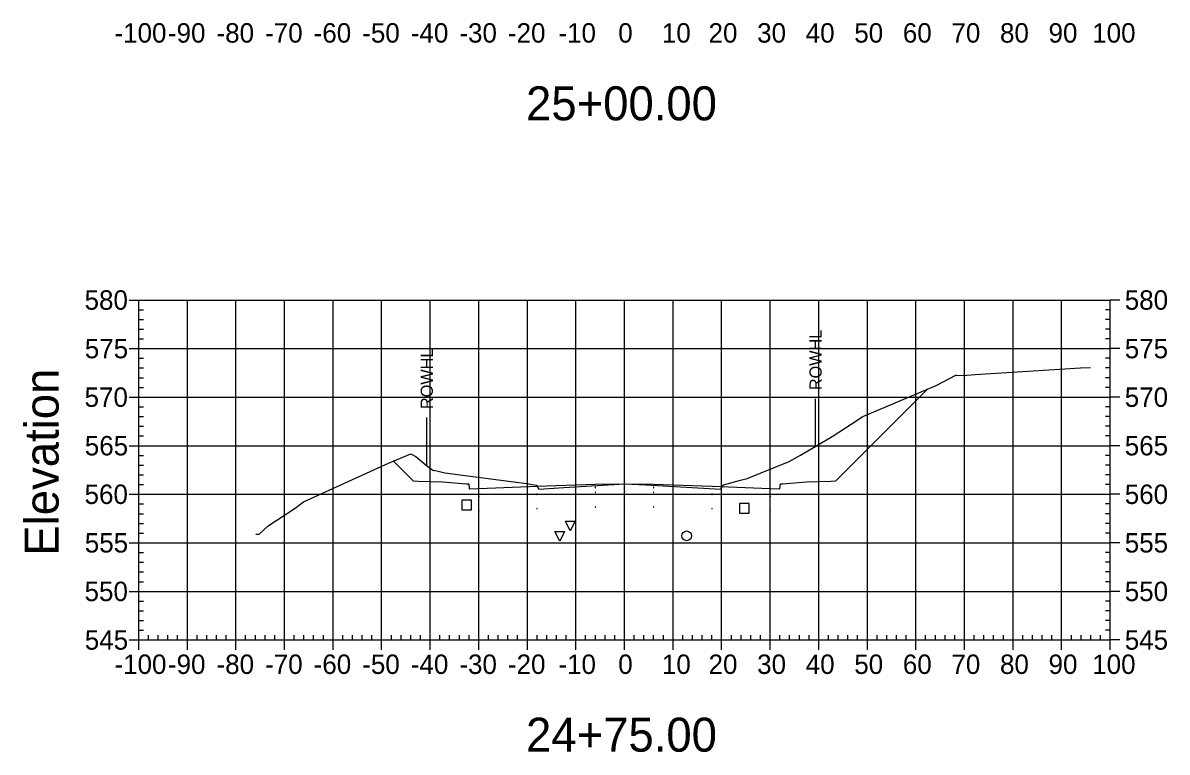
# Model space of a CAD drawing. Extents: x 708103 to 717568, y 374476 to 378707.
# Drawn here: x 709753.1 to 709988.7, y 377221.5 to 377371.7 of the extents above; entities that cross this region are included whole.
import ezdxf

# ---------------------------------------------------------------- set-up
doc = ezdxf.new("R2010")
doc.units = 0
for name, color, linetype in [('1', 7, 'Continuous'), ('10', 7, 'Continuous'), ('13', 7, 'Continuous'), ('14', 7, 'Continuous'), ('22', 7, 'Continuous'), ('4', 7, 'Continuous'), ('57', 7, 'Continuous'), ('60', 7, 'Continuous'), ('Existing', 7, 'Continuous'), ('XS_Right_of_Way', 7, 'Continuous')]:
    doc.layers.add(name, color=color, linetype=linetype)

msp = doc.modelspace()

# ---------------------------------------------------------------- linework, layer by layer
for points in [[(709870.93, 377275.96), (709871.03, 377275.96), (709871.03, 377276.06), (709870.93, 377276.06)], [(709876.93, 377276.08), (709877.03, 377276.08), (709877.03, 377276.18), (709876.93, 377276.18)], [(709882.93, 377275.96), (709883.03, 377275.96), (709883.03, 377276.06), (709882.93, 377276.06)], [(709846.93, 377274.12), (709847.03, 377274.12), (709847.03, 377274.22), (709846.93, 377274.22)], [(709858.93, 377274.6), (709859.03, 377274.6), (709859.03, 377274.7), (709858.93, 377274.7)], [(709870.93, 377274.96), (709871.03, 377274.96), (709871.03, 377275.06), (709870.93, 377275.06)], [(709876.93, 377275.08), (709877.03, 377275.08), (709877.03, 377275.18), (709876.93, 377275.18)], [(709882.93, 377274.96), (709883.03, 377274.96), (709883.03, 377275.06), (709882.93, 377275.06)], [(709894.93, 377274.6), (709895.03, 377274.6), (709895.03, 377274.7), (709894.93, 377274.7)], [(709906.93, 377274.12), (709907.03, 377274.12), (709907.03, 377274.22), (709906.93, 377274.22)], [(709846.93, 377271.12), (709847.03, 377271.12), (709847.03, 377271.22), (709846.93, 377271.22)], [(709858.93, 377271.6), (709859.03, 377271.6), (709859.03, 377271.7), (709858.93, 377271.7)], [(709870.93, 377271.96), (709871.03, 377271.96), (709871.03, 377272.06), (709870.93, 377272.06)], [(709876.93, 377272.08), (709877.03, 377272.08), (709877.03, 377272.18), (709876.93, 377272.18)], [(709882.93, 377271.96), (709883.03, 377271.96), (709883.03, 377272.06), (709882.93, 377272.06)], [(709894.93, 377271.6), (709895.03, 377271.6), (709895.03, 377271.7), (709894.93, 377271.7)], [(709906.93, 377271.12), (709907.03, 377271.12), (709907.03, 377271.22), (709906.93, 377271.22)]]:
    msp.add_lwpolyline(points, close=True)
at = {"layer": '1'}
for points in [[(709865.8, 377267.08), (709864.8, 377269.08), (709866.8, 377269.08)], [(709863.66, 377264.94), (709862.66, 377266.94), (709864.66, 377266.94)]]:
    msp.add_lwpolyline(points, close=True, dxfattribs=at)
at = {"layer": '10'}
msp.add_lwpolyline([(709843.47, 377271.44), (709845.47, 377271.44), (709845.47, 377273.44), (709843.47, 377273.44)], close=True, dxfattribs=at)
at = {"layer": '13'}
msp.add_circle((709889.76, 377266.07), 1, dxfattribs=at)
at = {"layer": '14'}
for points in [[(709939.39, 377296.3), (709939.39, 377296.35), (709939.39, 377296.3), (709939.34, 377296.3), (709939.39, 377296.3), (709939.39, 377296.25), (709939.39, 377296.3), (709939.44, 377296.3)], [(709829.41, 377281.47), (709829.41, 377281.52), (709829.41, 377281.47), (709829.36, 377281.47), (709829.41, 377281.47), (709829.41, 377281.42), (709829.41, 377281.47), (709829.46, 377281.47)], [(709846.98, 377275.84), (709846.98, 377275.89), (709846.98, 377275.84), (709846.93, 377275.84), (709846.98, 377275.84), (709846.98, 377275.79), (709846.98, 377275.84), (709847.03, 377275.84)], [(709858.98, 377276.32), (709858.98, 377276.37), (709858.98, 377276.32), (709858.93, 377276.32), (709858.98, 377276.32), (709858.98, 377276.27), (709858.98, 377276.32), (709859.03, 377276.32)], [(709876.98, 377276.8), (709876.98, 377276.85), (709876.98, 377276.8), (709876.93, 377276.8), (709876.98, 377276.8), (709876.98, 377276.75), (709876.98, 377276.8), (709877.03, 377276.8)], [(709894.98, 377276.32), (709894.98, 377276.37), (709894.98, 377276.32), (709894.93, 377276.32), (709894.98, 377276.32), (709894.98, 377276.27), (709894.98, 377276.32), (709895.03, 377276.32)], [(709906.98, 377275.84), (709906.98, 377275.89), (709906.98, 377275.84), (709906.93, 377275.84), (709906.98, 377275.84), (709906.98, 377275.79), (709906.98, 377275.84), (709907.03, 377275.84)]]:
    msp.add_lwpolyline(points, dxfattribs=at)
at = {"layer": '22'}
msp.add_lwpolyline([(709829.41, 377281.47), (709833.48, 377277.4), (709834.48, 377277.36), (709839.48, 377277.16), (709844.48, 377276.76), (709844.9, 377276.76), (709844.98, 377275.76), (709846.98, 377275.84), (709858.98, 377276.32), (709870.98, 377276.68), (709876.98, 377276.8), (709882.98, 377276.68), (709894.98, 377276.32), (709906.98, 377275.84), (709908.98, 377275.76), (709909.07, 377276.76), (709909.48, 377276.76), (709914.48, 377277.16), (709919.48, 377277.36), (709920.48, 377277.4), (709939.39, 377296.3)], dxfattribs=at)
at = {"layer": '4'}
msp.add_lwpolyline([(709900.68, 377270.74), (709902.68, 377270.74), (709902.68, 377272.74), (709900.68, 377272.74)], close=True, dxfattribs=at)
at = {"layer": '57'}
for p, q in [((709774.98, 377314.63), (709776.98, 377314.63)), ((709776.98, 377314.63), (709976.98, 377314.63)), ((709776.98, 377244.63), (709776.98, 377314.63)), ((709776.98, 377244.63), (709776.98, 377314.63)), ((709786.98, 377244.63), (709786.98, 377314.63)), ((709796.98, 377244.63), (709796.98, 377314.63)), ((709806.98, 377244.63), (709806.98, 377314.63)), ((709816.98, 377244.63), (709816.98, 377314.63)), ((709826.98, 377244.63), (709826.98, 377314.63)), ((709836.98, 377244.63), (709836.98, 377314.63)), ((709846.98, 377244.63), (709846.98, 377314.63)), ((709856.98, 377244.63), (709856.98, 377314.63)), ((709866.98, 377244.63), (709866.98, 377314.63)), ((709876.98, 377244.63), (709876.98, 377314.63)), ((709886.98, 377244.63), (709886.98, 377314.63)), ((709896.98, 377244.63), (709896.98, 377314.63)), ((709906.98, 377244.63), (709906.98, 377314.63)), ((709916.98, 377244.63), (709916.98, 377314.63)), ((709926.98, 377244.63), (709926.98, 377314.63)), ((709936.98, 377244.63), (709936.98, 377314.63)), ((709946.98, 377244.63), (709946.98, 377314.63)), ((709956.98, 377244.63), (709956.98, 377314.63)), ((709966.98, 377244.63), (709966.98, 377314.63)), ((709976.98, 377244.63), (709976.98, 377314.63)), ((709976.98, 377244.63), (709976.98, 377314.63)), ((709978.98, 377314.63), (709976.98, 377314.63)), ((709776.98, 377312.63), (709777.98, 377312.63)), ((709976.98, 377312.63), (709975.98, 377312.63)), ((709776.98, 377310.63), (709777.98, 377310.63)), ((709776.98, 377308.63), (709777.98, 377308.63)), ((709976.98, 377310.63), (709975.98, 377310.63)), ((709976.98, 377308.63), (709975.98, 377308.63)), ((709776.98, 377306.63), (709777.98, 377306.63)), ((709976.98, 377306.63), (709975.98, 377306.63)), ((709774.98, 377304.63), (709776.98, 377304.63)), ((709776.98, 377304.63), (709976.98, 377304.63)), ((709978.98, 377304.63), (709976.98, 377304.63)), ((709776.98, 377302.63), (709777.98, 377302.63)), ((709976.98, 377302.63), (709975.98, 377302.63)), ((709776.98, 377300.63), (709777.98, 377300.63)), ((709976.98, 377300.63), (709975.98, 377300.63)), ((709776.98, 377298.63), (709777.98, 377298.63)), ((709976.98, 377298.63), (709975.98, 377298.63)), ((709774.98, 377294.63), (709776.98, 377294.63)), ((709776.98, 377296.63), (709777.98, 377296.63)), ((709776.98, 377294.63), (709976.98, 377294.63)), ((709976.98, 377296.63), (709975.98, 377296.63)), ((709978.98, 377294.63), (709976.98, 377294.63)), ((709776.98, 377292.63), (709777.98, 377292.63)), ((709976.98, 377292.63), (709975.98, 377292.63)), ((709776.98, 377290.63), (709777.98, 377290.63)), ((709976.98, 377290.63), (709975.98, 377290.63)), ((709776.98, 377288.63), (709777.98, 377288.63)), ((709976.98, 377288.63), (709975.98, 377288.63)), ((709776.98, 377286.63), (709777.98, 377286.63)), ((709976.98, 377286.63), (709975.98, 377286.63)), ((709774.98, 377284.63), (709776.98, 377284.63)), ((709776.98, 377284.63), (709976.98, 377284.63)), ((709776.98, 377282.63), (709777.98, 377282.63)), ((709976.98, 377282.63), (709975.98, 377282.63)), ((709978.98, 377284.63), (709976.98, 377284.63)), ((709776.98, 377280.63), (709777.98, 377280.63)), ((709976.98, 377280.63), (709975.98, 377280.63)), ((709776.98, 377278.63), (709777.98, 377278.63)), ((709976.98, 377278.63), (709975.98, 377278.63)), ((709776.98, 377276.63), (709777.98, 377276.63)), ((709976.98, 377276.63), (709975.98, 377276.63)), ((709774.98, 377274.63), (709776.98, 377274.63)), ((709776.98, 377274.63), (709976.98, 377274.63)), ((709978.98, 377274.63), (709976.98, 377274.63)), ((709776.98, 377272.63), (709777.98, 377272.63)), ((709976.98, 377272.63), (709975.98, 377272.63)), ((709776.98, 377270.63), (709777.98, 377270.63)), ((709776.98, 377268.63), (709777.98, 377268.63)), ((709976.98, 377270.63), (709975.98, 377270.63)), ((709976.98, 377268.63), (709975.98, 377268.63)), ((709776.98, 377266.63), (709777.98, 377266.63)), ((709976.98, 377266.63), (709975.98, 377266.63)), ((709774.98, 377264.63), (709776.98, 377264.63)), ((709776.98, 377264.63), (709976.98, 377264.63)), ((709978.98, 377264.63), (709976.98, 377264.63)), ((709776.98, 377262.63), (709777.98, 377262.63)), ((709976.98, 377262.63), (709975.98, 377262.63)), ((709776.98, 377260.63), (709777.98, 377260.63)), ((709976.98, 377260.63), (709975.98, 377260.63)), ((709776.98, 377258.63), (709777.98, 377258.63)), ((709976.98, 377258.63), (709975.98, 377258.63)), ((709774.98, 377254.63), (709776.98, 377254.63)), ((709776.98, 377256.63), (709777.98, 377256.63)), ((709776.98, 377254.63), (709976.98, 377254.63)), ((709976.98, 377256.63), (709975.98, 377256.63)), ((709978.98, 377254.63), (709976.98, 377254.63)), ((709776.98, 377252.63), (709777.98, 377252.63)), ((709976.98, 377252.63), (709975.98, 377252.63)), ((709776.98, 377250.63), (709777.98, 377250.63)), ((709976.98, 377250.63), (709975.98, 377250.63)), ((709776.98, 377248.63), (709777.98, 377248.63)), ((709976.98, 377248.63), (709975.98, 377248.63)), ((709776.98, 377246.63), (709777.98, 377246.63)), ((709778.98, 377244.63), (709778.98, 377245.63)), ((709780.98, 377244.63), (709780.98, 377245.63)), ((709782.98, 377244.63), (709782.98, 377245.63)), ((709784.98, 377244.63), (709784.98, 377245.63)), ((709788.98, 377244.63), (709788.98, 377245.63)), ((709790.98, 377244.63), (709790.98, 377245.63)), ((709792.98, 377244.63), (709792.98, 377245.63)), ((709794.98, 377244.63), (709794.98, 377245.63)), ((709798.98, 377244.63), (709798.98, 377245.63)), ((709800.98, 377244.63), (709800.98, 377245.63)), ((709802.98, 377244.63), (709802.98, 377245.63)), ((709804.98, 377244.63), (709804.98, 377245.63)), ((709808.98, 377244.63), (709808.98, 377245.63)), ((709810.98, 377244.63), (709810.98, 377245.63)), ((709812.98, 377244.63), (709812.98, 377245.63)), ((709814.98, 377244.63), (709814.98, 377245.63)), ((709818.98, 377244.63), (709818.98, 377245.63)), ((709820.98, 377244.63), (709820.98, 377245.63)), ((709822.98, 377244.63), (709822.98, 377245.63)), ((709824.98, 377244.63), (709824.98, 377245.63)), ((709828.98, 377244.63), (709828.98, 377245.63)), ((709830.98, 377244.63), (709830.98, 377245.63)), ((709832.98, 377244.63), (709832.98, 377245.63)), ((709834.98, 377244.63), (709834.98, 377245.63)), ((709838.98, 377244.63), (709838.98, 377245.63)), ((709840.98, 377244.63), (709840.98, 377245.63)), ((709842.98, 377244.63), (709842.98, 377245.63)), ((709844.98, 377244.63), (709844.98, 377245.63)), ((709848.98, 377244.63), (709848.98, 377245.63)), ((709850.98, 377244.63), (709850.98, 377245.63)), ((709852.98, 377244.63), (709852.98, 377245.63)), ((709854.98, 377244.63), (709854.98, 377245.63)), ((709858.98, 377244.63), (709858.98, 377245.63)), ((709860.98, 377244.63), (709860.98, 377245.63)), ((709862.98, 377244.63), (709862.98, 377245.63)), ((709864.98, 377244.63), (709864.98, 377245.63)), ((709868.98, 377244.63), (709868.98, 377245.63)), ((709870.98, 377244.63), (709870.98, 377245.63)), ((709872.98, 377244.63), (709872.98, 377245.63)), ((709874.98, 377244.63), (709874.98, 377245.63)), ((709878.98, 377244.63), (709878.98, 377245.63)), ((709880.98, 377244.63), (709880.98, 377245.63)), ((709882.98, 377244.63), (709882.98, 377245.63)), ((709884.98, 377244.63), (709884.98, 377245.63)), ((709888.98, 377244.63), (709888.98, 377245.63)), ((709890.98, 377244.63), (709890.98, 377245.63)), ((709892.98, 377244.63), (709892.98, 377245.63)), ((709894.98, 377244.63), (709894.98, 377245.63)), ((709898.98, 377244.63), (709898.98, 377245.63)), ((709900.98, 377244.63), (709900.98, 377245.63)), ((709902.98, 377244.63), (709902.98, 377245.63)), ((709904.98, 377244.63), (709904.98, 377245.63)), ((709908.98, 377244.63), (709908.98, 377245.63)), ((709910.98, 377244.63), (709910.98, 377245.63)), ((709912.98, 377244.63), (709912.98, 377245.63)), ((709914.98, 377244.63), (709914.98, 377245.63)), ((709918.98, 377244.63), (709918.98, 377245.63)), ((709920.98, 377244.63), (709920.98, 377245.63)), ((709922.98, 377244.63), (709922.98, 377245.63)), ((709924.98, 377244.63), (709924.98, 377245.63)), ((709928.98, 377244.63), (709928.98, 377245.63)), ((709930.98, 377244.63), (709930.98, 377245.63)), ((709932.98, 377244.63), (709932.98, 377245.63)), ((709934.98, 377244.63), (709934.98, 377245.63)), ((709938.98, 377244.63), (709938.98, 377245.63)), ((709940.98, 377244.63), (709940.98, 377245.63)), ((709942.98, 377244.63), (709942.98, 377245.63)), ((709944.98, 377244.63), (709944.98, 377245.63)), ((709948.98, 377244.63), (709948.98, 377245.63)), ((709950.98, 377244.63), (709950.98, 377245.63)), ((709952.98, 377244.63), (709952.98, 377245.63)), ((709954.98, 377244.63), (709954.98, 377245.63)), ((709958.98, 377244.63), (709958.98, 377245.63)), ((709960.98, 377244.63), (709960.98, 377245.63)), ((709962.98, 377244.63), (709962.98, 377245.63)), ((709964.98, 377244.63), (709964.98, 377245.63)), ((709968.98, 377244.63), (709968.98, 377245.63)), ((709970.98, 377244.63), (709970.98, 377245.63)), ((709972.98, 377244.63), (709972.98, 377245.63)), ((709974.98, 377244.63), (709974.98, 377245.63)), ((709976.98, 377246.63), (709975.98, 377246.63)), ((709774.98, 377244.63), (709776.98, 377244.63)), ((709776.98, 377244.63), (709976.98, 377244.63)), ((709776.98, 377244.63), (709976.98, 377244.63)), ((709776.98, 377242.63), (709776.98, 377244.63)), ((709786.98, 377242.63), (709786.98, 377244.63)), ((709796.98, 377242.63), (709796.98, 377244.63)), ((709806.98, 377242.63), (709806.98, 377244.63)), ((709816.98, 377242.63), (709816.98, 377244.63)), ((709826.98, 377242.63), (709826.98, 377244.63)), ((709836.98, 377242.63), (709836.98, 377244.63)), ((709846.98, 377242.63), (709846.98, 377244.63)), ((709856.98, 377242.63), (709856.98, 377244.63)), ((709866.98, 377242.63), (709866.98, 377244.63)), ((709876.98, 377242.63), (709876.98, 377244.63)), ((709886.98, 377242.63), (709886.98, 377244.63)), ((709896.98, 377242.63), (709896.98, 377244.63)), ((709906.98, 377242.63), (709906.98, 377244.63)), ((709916.98, 377242.63), (709916.98, 377244.63)), ((709926.98, 377242.63), (709926.98, 377244.63)), ((709936.98, 377242.63), (709936.98, 377244.63)), ((709946.98, 377242.63), (709946.98, 377244.63)), ((709956.98, 377242.63), (709956.98, 377244.63)), ((709966.98, 377242.63), (709966.98, 377244.63)), ((709976.98, 377242.63), (709976.98, 377244.63)), ((709978.98, 377244.63), (709976.98, 377244.63))]:
    msp.add_line(p, q, dxfattribs=at)
at = {"layer": 'Existing'}
msp.add_lwpolyline([(709801.09, 377266.43), (709801.79, 377266.39), (709803.59, 377268.12), (709809.19, 377271.8), (709810.87, 377273.04), (709828.4, 377281.05), (709832.98, 377282.98), (709834.02, 377282.42), (709836.18, 377280.57), (709837.53, 377279.56), (709838.33, 377279.48), (709839.96, 377279.03), (709856.81, 377276.84), (709858.81, 377276.53), (709859.05, 377276.17), (709859.31, 377275.65), (709864.48, 377276), (709877.05, 377276.78), (709881.4, 377276.57), (709896.83, 377275.65), (709897.05, 377276), (709897.35, 377276.57), (709900.84, 377277.51), (709902.26, 377277.9), (709910.85, 377281.38), (709913.24, 377282.68), (709919.77, 377286.51), (709923.66, 377289.03), (709926.05, 377290.66), (709941.12, 377297.03), (709945.22, 377299.14), (709945.38, 377299.14), (709946.66, 377299.08), (709949.2, 377299.27), (709970.9, 377300.64), (709972.95, 377300.75)], dxfattribs=at)
at = {"layer": 'XS_Right_of_Way'}
for p, q in [((709916.25, 377294.31), (709916.25, 377284.31)), ((709836.2, 377290.42), (709836.2, 377280.42))]:
    msp.add_line(p, q, dxfattribs=at)

# ---------------------------------------------------------------- texts
at = {"layer": '1'}
for s, p in [('25+00.00', (709856.71, 377351.63)), ('24+75.00', (709856.71, 377221.63))]:
    msp.add_text(s, height=7, dxfattribs=at).set_placement(p)
at = {"layer": '14'}
for p in [(709834.45, 377277.31), (709834.45, 377276.64), (709839.45, 377276.44), (709914.45, 377276.44), (709919.45, 377277.31), (709919.45, 377276.64)]:
    msp.add_text('+', height=0.1, dxfattribs=at).set_placement(p)
at = {"layer": '57'}
for s, p in [('-100', (709771.97, 377367.63)), ('-90', (709782.98, 377367.63)), ('-80', (709792.98, 377367.63)), ('-70', (709802.98, 377367.63)), ('-60', (709812.98, 377367.63)), ('-50', (709822.98, 377367.63)), ('-40', (709832.98, 377367.63)), ('-30', (709842.98, 377367.63)), ('-20', (709852.98, 377367.63)), ('-10', (709863.37, 377367.63)), ('0', (709875.69, 377367.63)), ('10', (709884.68, 377367.63)), ('20', (709894.29, 377367.63)), ('30', (709904.29, 377367.63)), ('40', (709914.29, 377367.63)), ('50', (709924.29, 377367.63)), ('60', (709934.29, 377367.63)), ('70', (709944.29, 377367.63)), ('80', (709954.29, 377367.63)), ('90', (709964.29, 377367.63)), ('100', (709973.28, 377367.63)), ('580', (709765.81, 377312.63)), ('580', (709979.98, 377312.63)), ('575', (709765.86, 377302.63)), ('575', (709979.98, 377302.63)), ('570', (709765.81, 377292.63)), ('570', (709979.98, 377292.63)), ('565', (709765.86, 377282.63)), ('565', (709979.98, 377282.63)), ('560', (709765.81, 377272.63)), ('560', (709979.98, 377272.63)), ('555', (709765.86, 377262.63)), ('555', (709979.98, 377262.63)), ('550', (709765.81, 377252.63)), ('550', (709979.98, 377252.63)), ('545', (709765.86, 377242.63)), ('545', (709979.98, 377242.63)), ('-100', (709771.97, 377237.63)), ('-90', (709782.98, 377237.63)), ('-80', (709792.98, 377237.63)), ('-70', (709802.98, 377237.63)), ('-60', (709812.98, 377237.63)), ('-50', (709822.98, 377237.63)), ('-40', (709832.98, 377237.63)), ('-30', (709842.98, 377237.63)), ('-20', (709852.98, 377237.63)), ('-10', (709863.37, 377237.63)), ('0', (709875.69, 377237.63)), ('10', (709884.68, 377237.63)), ('20', (709894.29, 377237.63)), ('30', (709904.29, 377237.63)), ('40', (709914.29, 377237.63)), ('50', (709924.29, 377237.63)), ('60', (709934.29, 377237.63)), ('70', (709944.29, 377237.63)), ('80', (709954.29, 377237.63)), ('90', (709964.29, 377237.63)), ('100', (709973.28, 377237.63))]:
    msp.add_text(s, height=4, dxfattribs=at).set_placement(p)
at = {"layer": '60'}
msp.add_text('Elevation', height=7, rotation=90, dxfattribs=at).set_placement((709760.48, 377261.99))
at = {"layer": 'XS_Right_of_Way'}
for p in [(709917.57, 377296.07), (709837.52, 377292.18)]:
    msp.add_text('ROWHL', height=2.5, rotation=90, dxfattribs=at).set_placement(p)

doc.saveas('drawing.dxf')
